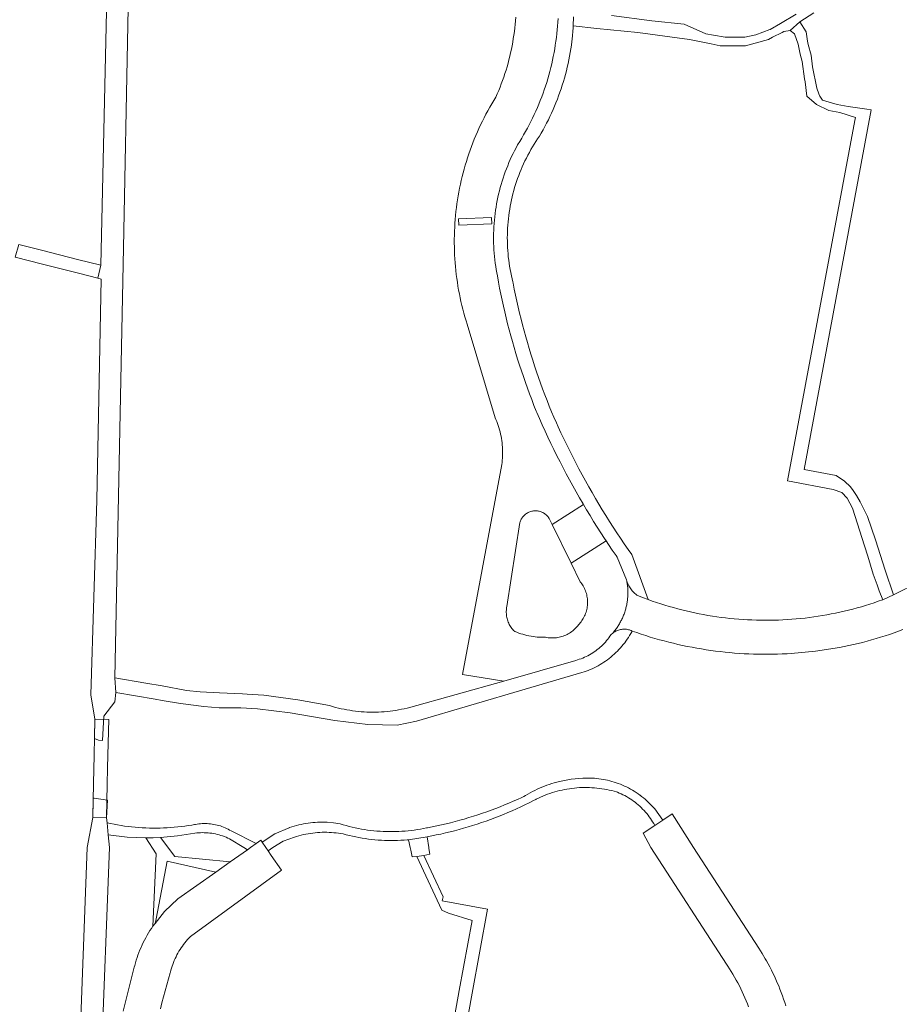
# Model space of a CAD drawing. Extents: x 146402 to 164798, y 455483 to 464134.
# Tile 452 of 575: x 158660 to 158783, y 460728 to 460866. Entities that reach past the tile are written whole.
import ezdxf

# ---------------------------------------------------------------- set-up
doc = ezdxf.new("R2010")
doc.units = 0
doc.header["$LTSCALE"] = 0.2
for name, color, linetype, lineweight in [('B-XX-VH-VERHARDING_ASFALT-GV', 252, 'CONTINUOUS', 18), ('B-XX-VH-VERHARDING_BEDRIJFSVLOERPLAAT-GV', 252, 'CONTINUOUS', 18), ('B-XX-VH-VERHARDING_BETONSTRAATSTEEN-GV', 252, 'CONTINUOUS', 18), ('B-XX-VH-VERHARDING_HALFVERHARDING-GV', 252, 'CONTINUOUS', 18), ('B-XX-VH-VERHARDING_STRAATBAKSTEEN-GV', 252, 'CONTINUOUS', 18), ('B-XX-VH-VERHARDING_TEGEL-GV', 252, 'CONTINUOUS', 18)]:
    doc.layers.add(name, color=color, linetype=linetype, lineweight=lineweight)

msp = doc.modelspace()

# ---------------------------------------------------------------- linework, layer by layer
at = {"layer": 'B-XX-VH-VERHARDING_ASFALT-GV'}
for points in [[(158662.8, 460833.795), (158659.607, 460834.604), (158659.113, 460832.819), (158662.924, 460831.851), (158668.005, 460830.562), (158670.688, 460829.882), (158671.144, 460831.678), (158667.871, 460832.51)], [(158672.236, 460767.937), (158670.297, 460767.981), (158670.188, 460762.932), (158670.103, 460758.976), (158669.999, 460754.184), (158671.938, 460754.142), (158672.042, 460758.895), (158672.09, 460761.127), (158672.129, 460762.967)]]:
    msp.add_lwpolyline(points, close=True, dxfattribs=at)
at = {"layer": 'B-XX-VH-VERHARDING_BEDRIJFSVLOERPLAAT-GV'}
msp.add_lwpolyline([(158687.274, 460746.546), (158680.443, 460748.081), (158678.913, 460740.007), (158678.741, 460739.344), (158680.06, 460740.997), (158681.955, 460742.777)], close=True, dxfattribs=at)
at = {"layer": 'B-XX-VH-VERHARDING_BETONSTRAATSTEEN-GV'}
msp.add_lwpolyline([(158726, 460837.488), (158725.969, 460838.363), (158721.345, 460838.198), (158721.376, 460837.324)], close=True, dxfattribs=at)
for points in [[(158785.983, 460787.198), (158782.349, 460785.431), (158780.87, 460784.76), (158780.822, 460784.743), (158780.236, 460784.535), (158779.648, 460784.336), (158779.056, 460784.144), (158778.463, 460783.959), (158777.867, 460783.782), (158777.269, 460783.613), (158776.669, 460783.452), (158776.067, 460783.299), (158775.463, 460783.153), (158774.857, 460783.014), (158774.25, 460782.884), (158773.64, 460782.762), (158773.03, 460782.647), (158772.417, 460782.541), (158771.804, 460782.442), (158771.189, 460782.351), (158770.573, 460782.268), (158769.957, 460782.193), (158769.339, 460782.126), (158768.72, 460782.067), (158768.101, 460782.015), (158767.481, 460781.972), (158766.861, 460781.937), (158766.24, 460781.91), (158765.619, 460781.891), (158764.997, 460781.879), (158764.376, 460781.876), (158763.755, 460781.881), (158763.133, 460781.894), (158762.512, 460781.914), (158761.891, 460781.943), (158761.271, 460781.98), (158760.651, 460782.025), (158760.032, 460782.077), (158759.414, 460782.138), (158758.796, 460782.207), (158758.179, 460782.283), (158757.564, 460782.368), (158756.949, 460782.46), (158756.336, 460782.56), (158755.724, 460782.668), (158755.113, 460782.785), (158754.505, 460782.909), (158753.897, 460783.04), (158753.292, 460783.18), (158752.688, 460783.327), (158752.086, 460783.482), (158751.487, 460783.645), (158750.889, 460783.816), (158750.294, 460783.994), (158749.701, 460784.18), (158749.11, 460784.373), (158748.522, 460784.574), (158747.937, 460784.783), (158747.144, 460785.085), (158746.357, 460785.401), (158746.336, 460785.416), (158746.199, 460785.522), (158746.066, 460785.634), (158745.939, 460785.752), (158745.818, 460785.876), (158745.702, 460786.005), (158745.592, 460786.139), (158745.489, 460786.278), (158745.392, 460786.422), (158745.302, 460786.57), (158745.219, 460786.723), (158745.143, 460786.878), (158745.074, 460787.038), (158745.013, 460787.2), (158744.959, 460787.365), (158744.913, 460787.532), (158744.943, 460787.383), (158744.97, 460787.234), (158744.994, 460787.084), (158745.016, 460786.933), (158745.035, 460786.782), (158745.051, 460786.631), (158745.065, 460786.48), (158745.076, 460786.328), (158745.085, 460786.177), (158745.091, 460786.025), (158745.094, 460785.873), (158745.095, 460785.721), (158745.093, 460785.569), (158745.088, 460785.417), (158745.081, 460785.266), (158745.071, 460785.114), (158745.058, 460784.963), (158745.043, 460784.811), (158745.025, 460784.661), (158745.004, 460784.51), (158744.981, 460784.36), (158744.955, 460784.21), (158744.927, 460784.061), (158744.896, 460783.912), (158744.862, 460783.764), (158744.826, 460783.616), (158744.787, 460783.469), (158744.746, 460783.323), (158744.702, 460783.178), (158744.656, 460783.033), (158744.607, 460782.889), (158744.556, 460782.746), (158744.502, 460782.604), (158744.445, 460782.463), (158744.386, 460782.323), (158744.325, 460782.184), (158744.262, 460782.046), (158744.195, 460781.909), (158744.127, 460781.773), (158744.056, 460781.639), (158743.983, 460781.506), (158743.908, 460781.374), (158743.83, 460781.243), (158743.75, 460781.114), (158743.668, 460780.986), (158743.583, 460780.86), (158743.497, 460780.735), (158743.408, 460780.612), (158743.317, 460780.49), (158743.224, 460780.37), (158743.128, 460780.252), (158743.031, 460780.135), (158742.932, 460780.02), (158743.03, 460780.102), (158743.144, 460780.185), (158743.263, 460780.262), (158743.385, 460780.333), (158743.512, 460780.396), (158743.641, 460780.452), (158743.774, 460780.501), (158743.909, 460780.542), (158744.047, 460780.575), (158744.186, 460780.6), (158744.326, 460780.618), (158744.467, 460780.628), (158744.608, 460780.629), (158744.749, 460780.623), (158744.89, 460780.608), (158745.029, 460780.586), (158745.167, 460780.556), (158745.304, 460780.518), (158745.437, 460780.472), (158745.568, 460780.419), (158745.696, 460780.359), (158746.328, 460780.138), (158746.963, 460779.924), (158747.601, 460779.718), (158748.241, 460779.52), (158748.883, 460779.329), (158749.527, 460779.146), (158750.174, 460778.97), (158750.823, 460778.803), (158751.473, 460778.643), (158752.126, 460778.491), (158752.78, 460778.346), (158753.436, 460778.21), (158754.094, 460778.081), (158754.753, 460777.96), (158755.413, 460777.847), (158756.075, 460777.742), (158756.738, 460777.645), (158757.402, 460777.556), (158758.067, 460777.475), (158758.733, 460777.402), (158759.399, 460777.336), (158760.067, 460777.279), (158760.735, 460777.229), (158761.404, 460777.188), (158762.073, 460777.154), (158762.742, 460777.129), (158763.412, 460777.111), (158764.082, 460777.102), (158764.752, 460777.101), (158765.422, 460777.107), (158766.092, 460777.122), (158766.761, 460777.144), (158767.431, 460777.175), (158768.032, 460777.209), (158771.433, 460777.525), (158774.809, 460778.048), (158775.456, 460778.177), (158776.102, 460778.314), (158776.746, 460778.459), (158777.388, 460778.611), (158778.028, 460778.771), (158778.666, 460778.939), (158779.302, 460779.115), (158779.936, 460779.299), (158780.568, 460779.49), (158781.197, 460779.688), (158781.824, 460779.895), (158782.449, 460780.109), (158783.07, 460780.33), (158783.689, 460780.559)], [(158767.244, 460727.777), (158767.099, 460728.248), (158766.945, 460728.717), (158766.785, 460729.183), (158766.616, 460729.647), (158766.441, 460730.108), (158766.257, 460730.566), (158766.067, 460731.021), (158765.869, 460731.472), (158765.663, 460731.921), (158765.451, 460732.366), (158765.231, 460732.808), (158765.004, 460733.245), (158764.77, 460733.68), (158764.529, 460734.11), (158764.381, 460734.367), (158763.928, 460735.12), (158763.452, 460735.86), (158754.326, 460750), (158751.288, 460754.705), (158749.993, 460753.846), (158749.297, 460753.385), (158748.856, 460753.093), (158747.229, 460752.014), (158748.332, 460750), (158758.915, 460733.64), (158759.1, 460733.37), (158759.355, 460732.985), (158759.603, 460732.595), (158759.844, 460732.202), (158760.079, 460731.804), (158760.306, 460731.403), (158760.527, 460730.997), (158760.74, 460730.588), (158760.947, 460730.175), (158761.146, 460729.759), (158761.338, 460729.339), (158761.523, 460728.916), (158761.7, 460728.49), (158761.87, 460728.061), (158762.032, 460727.629)], [(158679.499, 460727.374), (158679.71, 460728.216), (158679.929, 460729.057), (158680.155, 460729.895), (158680.389, 460730.732), (158680.631, 460731.566), (158680.88, 460732.398), (158680.9, 460732.485), (158680.972, 460732.767), (158681.051, 460733.047), (158681.137, 460733.324), (158681.232, 460733.598), (158681.334, 460733.871), (158681.443, 460734.14), (158681.56, 460734.406), (158681.683, 460734.668), (158681.815, 460734.928), (158681.953, 460735.183), (158682.098, 460735.435), (158682.25, 460735.682), (158682.409, 460735.925), (158682.574, 460736.164), (158682.746, 460736.398), (158682.925, 460736.628), (158683.109, 460736.852), (158683.3, 460737.071), (158683.497, 460737.285), (158683.699, 460737.493), (158696.473, 460746.807), (158695.04, 460748.888), (158694.592, 460749.539), (158694.274, 460750), (158693.757, 460750.749), (158693.576, 460751.011), (158692.912, 460750.542), (158692.148, 460750), (158691.709, 460749.688), (158689.293, 460747.976), (158687.274, 460746.546), (158681.955, 460742.777), (158680.06, 460740.997), (158678.741, 460739.344), (158678.439, 460738.966), (158678.226, 460738.65), (158678.02, 460738.329), (158677.821, 460738.003), (158677.628, 460737.674), (158677.443, 460737.341), (158677.264, 460737.004), (158677.093, 460736.663), (158676.929, 460736.319), (158676.772, 460735.971), (158676.622, 460735.62), (158676.48, 460735.266), (158676.345, 460734.91), (158676.218, 460734.55), (158676.098, 460734.188), (158675.986, 460733.823), (158675.882, 460733.457), (158675.816, 460733.209), (158674.283, 460727.053)]]:
    msp.add_lwpolyline(points, dxfattribs=at)
at = {"layer": 'B-XX-VH-VERHARDING_HALFVERHARDING-GV'}
for points in [[(158737.48, 460866.551), (158737.422, 460865.288), (158740.74, 460864.915), (158746.493, 460864.361), (158753.757, 460863.342), (158756.79, 460862.741), (158758.067, 460862.488), (158761.586, 460862.472), (158764.843, 460863.373), (158765.402, 460863.661), (158766.76, 460864.361), (158766.957, 460864.463), (158767.883, 460864.61), (158769.214, 460865.831), (158771.193, 460867.086)], [(158768.694, 460866.896), (158766.521, 460865.614), (158765.073, 460864.76), (158765.024, 460864.742), (158763.044, 460864.021), (158761.49, 460863.673), (158760.398, 460863.674), (158758.739, 460863.675), (158757.132, 460863.967), (158756.057, 460864.163), (158752.998, 460865.506), (158748.454, 460865.953), (158742.785, 460866.739)], [(158722.103, 460723.319), (158723.241, 460729.578), (158725.378, 460741.329), (158719.053, 460742.515), (158719.157, 460743.075), (158716.461, 460748.891), (158715.461, 460748.739), (158718.996, 460741.195), (158719.903, 460740.781), (158723.226, 460739.757), (158721.424, 460729.91), (158718.167, 460711.85)]]:
    msp.add_lwpolyline(points, dxfattribs=at)
at = {"layer": 'B-XX-VH-VERHARDING_STRAATBAKSTEEN-GV'}
for points in [[(158675.512, 460896.677), (158672.563, 460896.708), (158671.144, 460831.678), (158670.688, 460829.882), (158671.2, 460829.718), (158670.613, 460801.114), (158670.588, 460798.743), (158669.735, 460771.425), (158670.297, 460767.981), (158670.239, 460765.292), (158670.801, 460765.07), (158671.374, 460765.024), (158671.532, 460768.422), (158673.08, 460770.45), (158673.239, 460771.75), (158673.105, 460773.803), (158674.302, 460834.148)], [(158721.345, 460838.198), (158725.969, 460838.363), (158726, 460837.488), (158721.376, 460837.324)], [(158744.749, 460780.623), (158744.608, 460780.629), (158744.467, 460780.628), (158744.326, 460780.618), (158744.186, 460780.6), (158744.047, 460780.575), (158743.909, 460780.542), (158743.774, 460780.501), (158743.641, 460780.452), (158743.512, 460780.396), (158743.385, 460780.333), (158743.263, 460780.262), (158743.144, 460780.185), (158743.03, 460780.102), (158742.932, 460780.02), (158742.922, 460780.012), (158742.818, 460779.916), (158742.72, 460779.814), (158742.628, 460779.707), (158742.571, 460779.634), (158742.429, 460779.434), (158742.271, 460779.226), (158742.108, 460779.023), (158741.938, 460778.825), (158741.762, 460778.632), (158741.58, 460778.444), (158741.392, 460778.263), (158741.199, 460778.087), (158741.001, 460777.917), (158740.797, 460777.753), (158740.589, 460777.596), (158740.376, 460777.445), (158740.159, 460777.3), (158739.937, 460777.163), (158739.711, 460777.032), (158739.481, 460776.908), (158739.247, 460776.791), (158739.01, 460776.682), (158738.77, 460776.58), (158738.527, 460776.485), (158738.281, 460776.398), (158738.032, 460776.318), (158737.781, 460776.246), (158727.7, 460773.349), (158714.298, 460769.6), (158714.111, 460769.554), (158713.716, 460769.463), (158713.319, 460769.38), (158712.92, 460769.305), (158712.521, 460769.237), (158712.119, 460769.177), (158711.717, 460769.126), (158711.314, 460769.082), (158710.91, 460769.047), (158710.505, 460769.019), (158710.1, 460768.999), (158709.695, 460768.987), (158709.289, 460768.983), (158708.883, 460768.988), (158708.478, 460769), (158708.073, 460769.02), (158707.668, 460769.048), (158707.264, 460769.084), (158706.861, 460769.128), (158706.459, 460769.181), (158706.058, 460769.24), (158705.658, 460769.308), (158705.26, 460769.384), (158704.863, 460769.468), (158704.468, 460769.559), (158704.074, 460769.658), (158703.199, 460769.898), (158698.771, 460770.72), (158694.026, 460771.385), (158691.654, 460771.517), (158691.03, 460771.545), (158687.804, 460771.691), (158685.074, 460771.822), (158683.149, 460772.043), (158679.75, 460772.656), (158677.452, 460773.07), (158673.105, 460773.803), (158673.239, 460771.75), (158678.75, 460770.8), (158679.741, 460770.629), (158682.333, 460770.182), (158685.569, 460769.786), (158687.717, 460769.609), (158690.761, 460769.569), (158693.133, 460769.46), (158697.699, 460768.884), (158703.967, 460767.817), (158708.623, 460767.241), (158712.696, 460767.157), (158715.435, 460767.74), (158730.685, 460772.199), (158738.649, 460774.528), (158738.944, 460774.623), (158739.236, 460774.726), (158739.525, 460774.836), (158739.811, 460774.954), (158740.095, 460775.079), (158740.374, 460775.212), (158740.651, 460775.351), (158740.924, 460775.498), (158741.192, 460775.652), (158741.457, 460775.812), (158741.718, 460775.979), (158741.974, 460776.153), (158742.225, 460776.334), (158742.472, 460776.521), (158742.714, 460776.714), (158742.951, 460776.914), (158743.182, 460777.119), (158743.408, 460777.331), (158743.629, 460777.548), (158743.844, 460777.771), (158744.053, 460777.999), (158744.256, 460778.233), (158744.453, 460778.472), (158744.644, 460778.716), (158744.828, 460778.964), (158745.006, 460779.218), (158745.178, 460779.476), (158745.342, 460779.738), (158745.5, 460780.004), (158745.651, 460780.275), (158745.696, 460780.359), (158745.568, 460780.419), (158745.437, 460780.472), (158745.304, 460780.518), (158745.167, 460780.556), (158745.029, 460780.586), (158744.89, 460780.608)], [(158739.765, 460759.732), (158739.452, 460759.735), (158739.139, 460759.729), (158738.826, 460759.716), (158738.79, 460759.714), (158737.122, 460759.566), (158735.476, 460759.254), (158735.12, 460759.164), (158734.767, 460759.066), (158734.416, 460758.961), (158734.067, 460758.848), (158733.72, 460758.727), (158733.376, 460758.599), (158733.036, 460758.463), (158732.698, 460758.32), (158732.363, 460758.17), (158732.032, 460758.012), (158731.704, 460757.848), (158731.38, 460757.676), (158731.06, 460757.497), (158730.744, 460757.311), (158730.516, 460757.171), (158730.216, 460757.03), (158729.613, 460756.751), (158729.007, 460756.481), (158728.397, 460756.217), (158727.784, 460755.961), (158727.168, 460755.712), (158726.55, 460755.471), (158725.928, 460755.237), (158725.303, 460755.011), (158724.676, 460754.792), (158724.047, 460754.581), (158723.414, 460754.377), (158722.78, 460754.181), (158722.143, 460753.993), (158721.504, 460753.812), (158720.862, 460753.639), (158720.219, 460753.474), (158719.574, 460753.317), (158718.927, 460753.167), (158718.278, 460753.025), (158717.627, 460752.891), (158716.975, 460752.765), (158716.852, 460752.738), (158716.422, 460752.652), (158715.991, 460752.572), (158715.558, 460752.501), (158715.124, 460752.438), (158714.689, 460752.383), (158714.253, 460752.335), (158713.817, 460752.296), (158713.38, 460752.264), (158712.942, 460752.24), (158712.504, 460752.225), (158712.065, 460752.218), (158711.627, 460752.218), (158711.188, 460752.226), (158710.75, 460752.243), (158710.313, 460752.267), (158709.875, 460752.3), (158709.439, 460752.34), (158709.003, 460752.389), (158708.568, 460752.445), (158708.135, 460752.509), (158707.702, 460752.581), (158707.271, 460752.661), (158706.842, 460752.749), (158706.414, 460752.845), (158705.988, 460752.948), (158705.564, 460753.059), (158705.142, 460753.178), (158704.722, 460753.305), (158703.806, 460753.447), (158702.883, 460753.528), (158702.55, 460753.542), (158702.216, 460753.548), (158701.883, 460753.546), (158701.55, 460753.537), (158701.217, 460753.519), (158700.884, 460753.493), (158700.552, 460753.459), (158700.222, 460753.417), (158699.892, 460753.368), (158699.563, 460753.31), (158699.236, 460753.245), (158698.911, 460753.172), (158698.588, 460753.091), (158698.266, 460753.002), (158697.947, 460752.905), (158697.63, 460752.801), (158697.569, 460752.78), (158697.543, 460752.771), (158695.571, 460751.907), (158693.757, 460750.749), (158694.274, 460750), (158694.592, 460749.539), (158695.255, 460749.999), (158696.713, 460750.891), (158698.326, 460751.455), (158698.612, 460751.546), (158698.929, 460751.638), (158699.247, 460751.722), (158699.568, 460751.799), (158699.89, 460751.868), (158700.214, 460751.929), (158700.54, 460751.982), (158700.866, 460752.028), (158701.194, 460752.065), (158701.522, 460752.094), (158701.851, 460752.116), (158702.18, 460752.129), (158702.51, 460752.135), (158702.84, 460752.132), (158703.169, 460752.122), (158703.498, 460752.103), (158703.827, 460752.076), (158704.155, 460752.042), (158704.482, 460752), (158704.808, 460751.949), (158705.132, 460751.891), (158705.571, 460751.775), (158706.013, 460751.666), (158706.456, 460751.566), (158706.901, 460751.473), (158707.348, 460751.388), (158707.796, 460751.311), (158708.245, 460751.242), (158708.696, 460751.18), (158709.147, 460751.127), (158709.6, 460751.081), (158710.052, 460751.044), (158710.506, 460751.014), (158710.96, 460750.993), (158711.415, 460750.979), (158711.869, 460750.974), (158712.324, 460750.976), (158712.778, 460750.987), (158713.233, 460751.005), (158713.686, 460751.032), (158714.125, 460751.065), (158714.226, 460751.074), (158714.328, 460751.083), (158716.919, 460751.496), (158717.566, 460751.619), (158718.212, 460751.751), (158718.856, 460751.889), (158719.498, 460752.036), (158720.139, 460752.191), (158720.777, 460752.353), (158721.413, 460752.523), (158722.048, 460752.701), (158722.68, 460752.887), (158723.31, 460753.08), (158723.937, 460753.281), (158724.562, 460753.489), (158725.185, 460753.705), (158725.805, 460753.929), (158726.422, 460754.16), (158727.036, 460754.398), (158727.647, 460754.644), (158728.255, 460754.898), (158728.86, 460755.159), (158729.462, 460755.427), (158730.06, 460755.702), (158730.656, 460755.984), (158731.247, 460756.274), (158731.835, 460756.571), (158732.158, 460756.738), (158732.213, 460756.766), (158732.529, 460756.92), (158732.849, 460757.067), (158733.172, 460757.207), (158733.498, 460757.34), (158733.827, 460757.465), (158734.158, 460757.583), (158734.493, 460757.693), (158734.829, 460757.795), (158735.168, 460757.89), (158735.509, 460757.977), (158735.852, 460758.056), (158736.197, 460758.127), (158736.543, 460758.191), (158736.89, 460758.246), (158737.239, 460758.294), (158737.589, 460758.334), (158737.939, 460758.366), (158738.29, 460758.39), (158738.642, 460758.405), (158738.994, 460758.413), (158739.345, 460758.413), (158739.697, 460758.405), (158740.049, 460758.389), (158740.4, 460758.365), (158740.75, 460758.333), (158741.1, 460758.293), (158741.448, 460758.245), (158741.796, 460758.189), (158742.142, 460758.125), (158742.486, 460758.054), (158742.829, 460757.974), (158743.17, 460757.887), (158743.509, 460757.792), (158743.623, 460757.747), (158743.887, 460757.639), (158744.149, 460757.522), (158744.407, 460757.398), (158744.661, 460757.268), (158744.911, 460757.13), (158745.158, 460756.985), (158745.4, 460756.833), (158745.638, 460756.675), (158745.872, 460756.51), (158746.1, 460756.339), (158746.324, 460756.161), (158746.543, 460755.977), (158746.757, 460755.787), (158746.965, 460755.591), (158747.168, 460755.389), (158747.365, 460755.182), (158747.556, 460754.969), (158747.741, 460754.751), (158747.92, 460754.528), (158748.092, 460754.3), (158748.258, 460754.067), (158748.418, 460753.83), (158748.571, 460753.589), (158748.717, 460753.343), (158748.856, 460753.093), (158749.297, 460753.385), (158749.993, 460753.846), (158748.867, 460755.404), (158747.512, 460756.767), (158747.272, 460756.968), (158747.027, 460757.163), (158746.811, 460757.326), (158746.776, 460757.352), (158746.521, 460757.534), (158746.262, 460757.71), (158745.998, 460757.879), (158745.73, 460758.041), (158745.458, 460758.197), (158745.182, 460758.345), (158744.902, 460758.486), (158744.619, 460758.621), (158744.332, 460758.747), (158744.043, 460758.867), (158743.75, 460758.979), (158743.455, 460759.083), (158743.157, 460759.18), (158742.856, 460759.27), (158742.554, 460759.351), (158742.249, 460759.425), (158741.943, 460759.491), (158741.635, 460759.549), (158741.326, 460759.6), (158741.015, 460759.642), (158740.704, 460759.677), (158740.391, 460759.703), (158740.078, 460759.722)], [(158672.498, 460753.346), (158672.01, 460753.45), (158672.184, 460751.772), (158674.811, 460751.458), (158677.454, 460751.346), (158678.471, 460751.357), (158679.488, 460751.398), (158681.905, 460751.615), (158684.3, 460752.002), (158684.339, 460752.007), (158684.6, 460752.036), (158684.861, 460752.058), (158685.124, 460752.072), (158685.387, 460752.077), (158685.649, 460752.075), (158685.912, 460752.064), (158686.174, 460752.046), (158686.435, 460752.019), (158686.696, 460751.985), (158686.955, 460751.943), (158687.213, 460751.893), (158687.469, 460751.835), (158687.723, 460751.769), (158687.976, 460751.695), (158688.226, 460751.614), (158688.473, 460751.526), (158688.717, 460751.429), (158688.959, 460751.326), (158689.197, 460751.215), (158691.179, 460750), (158691.709, 460749.688), (158692.148, 460750), (158692.912, 460750.542), (158689.405, 460752.315), (158689.202, 460752.436), (158688.995, 460752.55), (158688.785, 460752.657), (158688.571, 460752.757), (158688.353, 460752.849), (158688.133, 460752.934), (158687.91, 460753.012), (158687.684, 460753.082), (158687.457, 460753.144), (158687.227, 460753.198), (158686.995, 460753.245), (158686.762, 460753.284), (158686.528, 460753.315), (158686.293, 460753.338), (158686.058, 460753.353), (158685.821, 460753.36), (158685.585, 460753.359), (158685.349, 460753.35), (158685.114, 460753.333), (158684.879, 460753.308), (158684.645, 460753.275), (158684.412, 460753.234), (158684.259, 460753.203), (158683.9, 460753.141), (158683.407, 460753.062), (158682.914, 460752.991), (158682.419, 460752.928), (158681.924, 460752.873), (158681.427, 460752.826), (158680.93, 460752.787), (158680.432, 460752.756), (158679.934, 460752.733), (158679.436, 460752.718), (158678.937, 460752.711), (158678.438, 460752.712), (158677.94, 460752.721), (158677.442, 460752.738), (158676.944, 460752.763), (158676.446, 460752.796), (158675.949, 460752.837), (158675.453, 460752.886), (158674.957, 460752.943), (158674.463, 460753.008), (158673.97, 460753.08), (158673.478, 460753.161), (158672.987, 460753.249)], [(158681.522, 460748.755), (158679.488, 460751.398), (158678.471, 460751.357), (158677.454, 460751.346), (158678.911, 460749.104), (158678.439, 460738.966), (158678.741, 460739.344), (158678.913, 460740.007), (158680.443, 460748.081), (158687.274, 460746.546), (158689.293, 460747.976)]]:
    msp.add_lwpolyline(points, close=True, dxfattribs=at)
for points in [[(158729.349, 460866.492), (158729.314, 460865.987), (158729.271, 460865.484), (158729.22, 460864.981), (158729.161, 460864.479), (158729.094, 460863.977), (158729.019, 460863.477), (158728.936, 460862.979), (158728.845, 460862.481), (158728.747, 460861.985), (158728.64, 460861.491), (158728.526, 460860.999), (158728.404, 460860.508), (158728.274, 460860.019), (158728.137, 460859.533), (158727.992, 460859.049), (158727.839, 460858.567), (158727.679, 460858.087), (158727.511, 460857.61), (158727.335, 460857.136), (158727.152, 460856.665), (158726.962, 460856.196), (158726.764, 460855.731), (158726.559, 460855.269), (158726.269, 460854.798), (158725.986, 460854.323), (158725.709, 460853.845), (158725.44, 460853.362), (158725.178, 460852.875), (158724.923, 460852.385), (158724.675, 460851.891), (158724.434, 460851.393), (158724.2, 460850.892), (158723.973, 460850.387), (158723.754, 460849.88), (158723.543, 460849.369), (158723.338, 460848.856), (158723.141, 460848.339), (158722.952, 460847.819), (158722.77, 460847.297), (158722.596, 460846.773), (158722.429, 460846.245), (158722.27, 460845.716), (158722.119, 460845.184), (158721.975, 460844.65), (158721.839, 460844.115), (158721.711, 460843.577), (158721.591, 460843.037), (158721.479, 460842.496), (158721.374, 460841.953), (158721.277, 460841.409), (158721.188, 460840.863), (158721.107, 460840.316), (158721.034, 460839.768), (158720.969, 460839.219), (158720.912, 460838.669), (158720.863, 460838.118), (158720.821, 460837.567), (158720.788, 460837.015), (158720.763, 460836.463), (158720.745, 460835.91), (158720.736, 460835.358), (158720.735, 460834.805), (158720.742, 460834.252), (158720.756, 460833.699), (158720.779, 460833.147), (158720.81, 460832.595), (158720.848, 460832.043), (158720.895, 460831.492), (158720.95, 460830.942), (158721.012, 460830.393), (158721.083, 460829.845), (158721.161, 460829.297), (158721.247, 460828.751), (158721.342, 460828.206), (158721.444, 460827.663), (158721.554, 460827.121), (158721.672, 460826.581), (158721.797, 460826.043), (158721.931, 460825.506), (158722.072, 460824.972), (158722.22, 460824.439), (158722.377, 460823.909), (158722.532, 460823.41), (158726.465, 460810.29), (158726.568, 460810.054), (158726.685, 460809.769), (158726.795, 460809.481), (158726.896, 460809.191), (158726.991, 460808.898), (158727.078, 460808.602), (158727.157, 460808.304), (158727.228, 460808.005), (158727.291, 460807.703), (158727.347, 460807.4), (158727.394, 460807.096), (158727.434, 460806.791), (158727.466, 460806.485), (158727.49, 460806.177), (158727.506, 460805.87), (158727.514, 460805.562), (158727.513, 460805.254), (158727.505, 460804.946), (158727.489, 460804.639), (158727.465, 460804.332), (158727.433, 460804.025), (158727.393, 460803.72), (158721.873, 460774.268), (158727.7, 460773.349), (158737.781, 460776.246), (158738.032, 460776.318), (158738.281, 460776.398), (158738.527, 460776.485), (158738.77, 460776.58), (158739.01, 460776.682), (158739.247, 460776.791), (158739.481, 460776.908), (158739.711, 460777.032), (158739.937, 460777.163), (158740.159, 460777.3), (158740.376, 460777.445), (158740.589, 460777.596), (158740.797, 460777.753), (158741.001, 460777.917), (158741.199, 460778.087), (158741.392, 460778.263), (158741.58, 460778.444), (158741.762, 460778.632), (158741.938, 460778.825), (158742.108, 460779.023), (158742.271, 460779.226), (158742.429, 460779.434), (158742.571, 460779.634), (158742.628, 460779.707), (158742.72, 460779.814), (158742.818, 460779.916), (158742.922, 460780.012), (158742.932, 460780.02), (158743.031, 460780.135), (158743.128, 460780.252), (158743.224, 460780.37), (158743.317, 460780.49), (158743.408, 460780.612), (158743.497, 460780.735), (158743.583, 460780.86), (158743.668, 460780.986), (158743.75, 460781.114), (158743.83, 460781.243), (158743.908, 460781.374), (158743.983, 460781.506), (158744.056, 460781.639), (158744.127, 460781.773), (158744.195, 460781.909), (158744.262, 460782.046), (158744.325, 460782.184), (158744.386, 460782.323), (158744.445, 460782.463), (158744.502, 460782.604), (158744.556, 460782.746), (158744.607, 460782.889), (158744.656, 460783.033), (158744.702, 460783.178), (158744.746, 460783.323), (158744.787, 460783.469), (158744.826, 460783.616), (158744.862, 460783.764), (158744.896, 460783.912), (158744.927, 460784.061), (158744.955, 460784.21), (158744.981, 460784.36), (158745.004, 460784.51), (158745.025, 460784.661), (158745.043, 460784.811), (158745.058, 460784.963), (158745.071, 460785.114), (158745.081, 460785.266), (158745.088, 460785.417), (158745.093, 460785.569), (158745.095, 460785.721), (158745.094, 460785.873), (158745.091, 460786.025), (158745.085, 460786.177), (158745.076, 460786.328), (158745.065, 460786.48), (158745.051, 460786.631), (158745.035, 460786.782), (158745.016, 460786.933), (158744.994, 460787.084), (158744.97, 460787.234), (158744.943, 460787.383), (158744.913, 460787.532), (158743.573, 460790.751), (158743.442, 460790.94), (158742.899, 460791.731), (158742.363, 460792.526), (158742.038, 460793.015), (158737.132, 460789.878), (158738.42, 460787.256), (158738.498, 460787.158), (158738.611, 460787.005), (158738.717, 460786.847), (158738.817, 460786.685), (158738.909, 460786.519), (158738.995, 460786.349), (158739.073, 460786.176), (158739.145, 460785.999), (158739.208, 460785.82), (158739.264, 460785.638), (158739.313, 460785.454), (158739.353, 460785.269), (158739.386, 460785.081), (158739.411, 460784.892), (158739.428, 460784.703), (158739.437, 460784.513), (158739.438, 460784.323), (158739.431, 460784.133), (158739.416, 460783.943), (158739.392, 460783.754), (158739.361, 460783.566), (158739.323, 460783.38), (158739.276, 460783.196), (158739.222, 460783.013), (158739.16, 460782.833), (158739.09, 460782.656), (158739.014, 460782.482), (158738.929, 460782.312), (158738.838, 460782.145), (158738.74, 460781.982), (158738.635, 460781.823), (158738.524, 460781.669), (158738.406, 460781.519), (158738.282, 460781.375), (158738.176, 460781.23), (158738.055, 460781.079), (158737.929, 460780.933), (158737.796, 460780.792), (158737.658, 460780.657), (158737.514, 460780.527), (158737.365, 460780.404), (158737.211, 460780.287), (158737.053, 460780.177), (158736.89, 460780.073), (158736.723, 460779.976), (158736.551, 460779.886), (158736.377, 460779.803), (158736.199, 460779.727), (158736.018, 460779.659), (158735.834, 460779.599), (158735.648, 460779.546), (158735.46, 460779.5), (158735.271, 460779.463), (158735.08, 460779.433), (158734.888, 460779.412), (158734.695, 460779.398), (158734.502, 460779.392), (158734.308, 460779.395), (158734.115, 460779.405), (158733.923, 460779.424), (158733.731, 460779.45), (158733.541, 460779.484), (158733.274, 460779.483), (158732.978, 460779.49), (158732.681, 460779.505), (158732.386, 460779.527), (158732.091, 460779.558), (158731.796, 460779.597), (158731.503, 460779.643), (158731.212, 460779.698), (158730.922, 460779.76), (158730.633, 460779.83), (158730.347, 460779.908), (158730.063, 460779.993), (158729.781, 460780.086), (158729.502, 460780.187), (158729.226, 460780.295), (158729.18, 460780.338), (158729.058, 460780.461), (158728.942, 460780.589), (158728.832, 460780.722), (158728.728, 460780.861), (158728.631, 460781.004), (158728.54, 460781.151), (158728.456, 460781.303), (158728.38, 460781.458), (158728.31, 460781.616), (158728.248, 460781.778), (158728.194, 460781.942), (158728.147, 460782.108), (158728.108, 460782.277), (158728.077, 460782.447), (158728.053, 460782.619), (158728.038, 460782.791), (158728.03, 460782.964), (158728.031, 460783.137), (158728.04, 460783.31), (158728.056, 460783.482), (158728.081, 460783.653), (158728.113, 460783.823), (158729.953, 460795.611), (158729.977, 460795.686), (158730.023, 460795.812), (158730.077, 460795.935), (158730.139, 460796.055), (158730.207, 460796.171), (158730.282, 460796.283), (158730.364, 460796.39), (158730.451, 460796.492), (158730.545, 460796.588), (158730.644, 460796.679), (158730.749, 460796.764), (158730.858, 460796.842), (158730.972, 460796.914), (158731.09, 460796.979), (158731.211, 460797.037), (158731.336, 460797.087), (158731.464, 460797.13), (158731.593, 460797.166), (158731.725, 460797.193), (158731.858, 460797.213), (158731.992, 460797.225), (158732.127, 460797.229), (158732.261, 460797.224), (158732.395, 460797.212), (158732.528, 460797.192), (158732.66, 460797.164), (158732.79, 460797.128), (158732.917, 460797.084), (158733.042, 460797.034), (158733.163, 460796.975), (158733.281, 460796.91), (158733.394, 460796.838), (158733.503, 460796.759), (158733.608, 460796.674), (158733.706, 460796.582), (158733.8, 460796.486), (158733.887, 460796.383), (158733.968, 460796.276), (158734.043, 460796.164), (158734.469, 460795.297), (158738.862, 460798.106), (158738.798, 460798.215), (158738.316, 460799.044), (158737.841, 460799.878), (158737.372, 460800.715), (158736.911, 460801.556), (158736.457, 460802.401), (158736.01, 460803.25), (158735.57, 460804.102), (158735.138, 460804.959), (158734.712, 460805.818), (158734.293, 460806.681), (158733.882, 460807.548), (158733.478, 460808.418), (158733.082, 460809.291), (158732.692, 460810.168), (158732.31, 460811.048), (158732.235, 460811.231), (158731.914, 460812.028), (158731.601, 460812.828), (158731.295, 460813.63), (158730.997, 460814.435), (158730.707, 460815.244), (158730.423, 460816.054), (158730.148, 460816.868), (158729.88, 460817.684), (158729.619, 460818.502), (158729.366, 460819.323), (158729.121, 460820.146), (158728.884, 460820.971), (158728.654, 460821.799), (158728.432, 460822.628), (158728.218, 460823.46), (158728.011, 460824.293), (158727.812, 460825.129), (158727.622, 460825.966), (158727.438, 460826.805), (158727.263, 460827.646), (158727.095, 460828.488), (158726.936, 460829.332), (158726.784, 460830.177), (158726.699, 460830.615), (158726.619, 460831.072), (158726.546, 460831.53), (158726.481, 460831.99), (158726.424, 460832.451), (158726.375, 460832.912), (158726.334, 460833.375), (158726.301, 460833.838), (158726.276, 460834.301), (158726.259, 460834.765), (158726.25, 460835.229), (158726.249, 460835.693), (158726.256, 460836.157), (158726.271, 460836.622), (158726.294, 460837.085), (158726.325, 460837.548), (158726.364, 460838.011), (158726.411, 460838.473), (158726.466, 460838.933), (158726.528, 460839.393), (158726.599, 460839.852), (158726.677, 460840.31), (158726.764, 460840.766), (158726.858, 460841.22), (158726.96, 460841.673), (158727.07, 460842.124), (158727.188, 460842.573), (158727.313, 460843.02), (158727.446, 460843.465), (158727.587, 460843.907), (158727.736, 460844.347), (158727.891, 460844.784), (158728.055, 460845.219), (158728.226, 460845.65), (158728.404, 460846.079), (158728.589, 460846.504), (158728.782, 460846.926), (158728.983, 460847.345), (158729.19, 460847.76), (158729.404, 460848.172), (158729.626, 460848.58), (158729.913, 460849.036), (158730.192, 460849.495), (158730.465, 460849.959), (158730.731, 460850.427), (158730.99, 460850.899), (158731.242, 460851.374), (158731.487, 460851.853), (158731.725, 460852.336), (158731.956, 460852.823), (158732.179, 460853.312), (158732.395, 460853.805), (158732.604, 460854.301), (158732.805, 460854.8), (158732.999, 460855.302), (158733.185, 460855.807), (158733.364, 460856.315), (158733.535, 460856.825), (158733.698, 460857.338), (158733.854, 460857.853), (158734.003, 460858.37), (158734.143, 460858.89), (158734.276, 460859.411), (158734.401, 460859.935), (158734.519, 460860.46), (158734.628, 460860.987), (158734.73, 460861.516), (158734.823, 460862.045), (158734.909, 460862.577), (158734.987, 460863.109), (158735.057, 460863.643), (158735.12, 460864.177), (158735.174, 460864.713), (158735.22, 460865.249), (158735.258, 460865.786), (158735.288, 460866.323)], [(158671.173, 460719.801), (158672.368, 460750), (158672.184, 460751.772), (158672.01, 460753.45), (158671.938, 460754.142), (158672.049, 460756.653), (158670.19, 460756.902), (158670.058, 460756.895), (158669.999, 460754.184), (158669.23, 460750), (158668.088, 460719.834)]]:
    msp.add_lwpolyline(points, dxfattribs=at)
at = {"layer": 'B-XX-VH-VERHARDING_TEGEL-GV'}
msp.add_lwpolyline([(158735.288, 460866.323), (158735.258, 460865.786), (158735.22, 460865.249), (158735.174, 460864.713), (158735.12, 460864.177), (158735.057, 460863.643), (158734.987, 460863.109), (158734.909, 460862.577), (158734.823, 460862.045), (158734.73, 460861.516), (158734.628, 460860.987), (158734.519, 460860.46), (158734.401, 460859.935), (158734.276, 460859.411), (158734.143, 460858.89), (158734.003, 460858.37), (158733.854, 460857.853), (158733.698, 460857.338), (158733.535, 460856.825), (158733.364, 460856.315), (158733.185, 460855.807), (158732.999, 460855.302), (158732.805, 460854.8), (158732.604, 460854.301), (158732.395, 460853.805), (158732.179, 460853.312), (158731.956, 460852.823), (158731.725, 460852.336), (158731.487, 460851.853), (158731.242, 460851.374), (158730.99, 460850.899), (158730.731, 460850.427), (158730.465, 460849.959), (158730.192, 460849.495), (158729.913, 460849.036), (158729.626, 460848.58), (158729.404, 460848.172), (158729.19, 460847.76), (158728.983, 460847.345), (158728.782, 460846.926), (158728.589, 460846.504), (158728.404, 460846.079), (158728.226, 460845.65), (158728.055, 460845.219), (158727.891, 460844.784), (158727.736, 460844.347), (158727.587, 460843.907), (158727.446, 460843.465), (158727.313, 460843.02), (158727.188, 460842.573), (158727.07, 460842.124), (158726.96, 460841.673), (158726.858, 460841.22), (158726.764, 460840.766), (158726.677, 460840.31), (158726.599, 460839.852), (158726.528, 460839.393), (158726.466, 460838.933), (158726.411, 460838.473), (158726.364, 460838.011), (158726.325, 460837.548), (158726.294, 460837.085), (158726.271, 460836.622), (158726.256, 460836.157), (158726.249, 460835.693), (158726.25, 460835.229), (158726.259, 460834.765), (158726.276, 460834.301), (158726.301, 460833.838), (158726.334, 460833.375), (158726.375, 460832.912), (158726.424, 460832.451), (158726.481, 460831.99), (158726.546, 460831.53), (158726.619, 460831.072), (158726.699, 460830.615), (158726.784, 460830.177), (158726.936, 460829.332), (158727.095, 460828.488), (158727.263, 460827.646), (158727.438, 460826.805), (158727.622, 460825.966), (158727.812, 460825.129), (158728.011, 460824.293), (158728.218, 460823.46), (158728.432, 460822.628), (158728.654, 460821.799), (158728.884, 460820.971), (158729.121, 460820.146), (158729.366, 460819.323), (158729.619, 460818.502), (158729.88, 460817.684), (158730.148, 460816.868), (158730.423, 460816.054), (158730.707, 460815.244), (158730.997, 460814.435), (158731.295, 460813.63), (158731.601, 460812.828), (158731.914, 460812.028), (158732.235, 460811.231), (158732.31, 460811.048), (158732.692, 460810.168), (158733.082, 460809.291), (158733.478, 460808.418), (158733.882, 460807.548), (158734.293, 460806.681), (158734.712, 460805.818), (158735.138, 460804.959), (158735.57, 460804.102), (158736.01, 460803.25), (158736.457, 460802.401), (158736.911, 460801.556), (158737.372, 460800.715), (158737.841, 460799.878), (158738.316, 460799.044), (158738.798, 460798.215), (158738.862, 460798.106), (158739.287, 460797.39), (158739.782, 460796.568), (158740.285, 460795.751), (158740.794, 460794.938), (158741.311, 460794.13), (158741.834, 460793.326), (158742.038, 460793.015), (158742.363, 460792.526), (158742.899, 460791.731), (158743.442, 460790.94), (158743.573, 460790.751), (158744.913, 460787.532), (158744.959, 460787.365), (158745.013, 460787.2), (158745.074, 460787.038), (158745.143, 460786.878), (158745.219, 460786.723), (158745.302, 460786.57), (158745.392, 460786.422), (158745.489, 460786.278), (158745.592, 460786.139), (158745.702, 460786.005), (158745.818, 460785.876), (158745.939, 460785.752), (158746.066, 460785.634), (158746.199, 460785.522), (158746.336, 460785.416), (158746.357, 460785.401), (158747.144, 460785.085), (158747.937, 460784.783), (158745.639, 460791.082), (158745.124, 460791.816), (158744.588, 460792.595), (158744.058, 460793.378), (158743.535, 460794.165), (158743.018, 460794.957), (158742.508, 460795.753), (158742.005, 460796.554), (158741.509, 460797.359), (158741.019, 460798.168), (158740.537, 460798.981), (158740.061, 460799.798), (158739.592, 460800.619), (158739.13, 460801.444), (158738.676, 460802.273), (158738.228, 460803.106), (158737.787, 460803.942), (158737.354, 460804.783), (158736.927, 460805.626), (158736.508, 460806.474), (158736.096, 460807.325), (158735.691, 460808.179), (158735.293, 460809.037), (158735.062, 460809.561), (158734.722, 460810.348), (158734.39, 460811.137), (158734.065, 460811.929), (158733.748, 460812.725), (158733.438, 460813.523), (158733.135, 460814.325), (158732.84, 460815.129), (158732.553, 460815.936), (158732.273, 460816.745), (158732.001, 460817.557), (158731.736, 460818.372), (158731.479, 460819.189), (158731.229, 460820.008), (158730.987, 460820.83), (158730.753, 460821.654), (158730.527, 460822.48), (158730.308, 460823.308), (158730.097, 460824.138), (158729.894, 460824.97), (158729.698, 460825.804), (158729.511, 460826.64), (158729.331, 460827.477), (158729.159, 460828.316), (158728.995, 460829.157), (158728.945, 460829.35), (158728.839, 460829.784), (158728.74, 460830.219), (158728.65, 460830.656), (158728.567, 460831.095), (158728.492, 460831.535), (158728.425, 460831.977), (158728.366, 460832.419), (158728.315, 460832.862), (158728.272, 460833.307), (158728.236, 460833.752), (158728.209, 460834.197), (158728.19, 460834.643), (158728.179, 460835.089), (158728.175, 460835.536), (158728.18, 460835.982), (158728.193, 460836.429), (158728.214, 460836.874), (158728.242, 460837.32), (158728.279, 460837.765), (158728.324, 460838.209), (158728.376, 460838.652), (158728.437, 460839.094), (158728.505, 460839.536), (158728.582, 460839.975), (158728.666, 460840.414), (158728.758, 460840.85), (158728.858, 460841.286), (158728.966, 460841.719), (158729.081, 460842.15), (158729.204, 460842.579), (158729.335, 460843.006), (158729.473, 460843.43), (158729.62, 460843.852), (158729.773, 460844.271), (158729.934, 460844.688), (158730.102, 460845.101), (158730.278, 460845.511), (158730.462, 460845.918), (158730.652, 460846.322), (158730.85, 460846.722), (158731.054, 460847.119), (158731.266, 460847.512), (158731.485, 460847.901), (158731.711, 460848.286), (158731.944, 460848.667), (158732.183, 460849.044), (158732.429, 460849.416), (158732.682, 460849.784), (158732.946, 460850.237), (158733.203, 460850.694), (158733.453, 460851.155), (158733.696, 460851.62), (158733.932, 460852.088), (158734.161, 460852.56), (158734.382, 460853.035), (158734.596, 460853.513), (158734.803, 460853.995), (158735.003, 460854.48), (158735.195, 460854.968), (158735.379, 460855.459), (158735.556, 460855.952), (158735.726, 460856.448), (158735.888, 460856.947), (158736.042, 460857.448), (158736.189, 460857.951), (158736.328, 460858.457), (158736.459, 460858.965), (158736.582, 460859.474), (158736.698, 460859.986), (158736.806, 460860.499), (158736.906, 460861.013), (158736.998, 460861.53), (158737.083, 460862.047), (158737.159, 460862.566), (158737.227, 460863.086), (158737.265, 460863.401), (158737.407, 460864.974), (158737.422, 460865.288), (158737.48, 460866.551)], dxfattribs=at)
for points in [[(158770.807, 460861.146), (158770.386, 460862.634), (158770.304, 460863.135), (158770.101, 460864.435), (158769.214, 460865.831), (158767.883, 460864.61), (158768.477, 460864.148), (158768.976, 460862.682), (158769.274, 460861.291), (158769.534, 460860.293), (158769.9, 460857.855), (158769.965, 460857.422), (158770.217, 460855.417), (158771.546, 460854.254), (158773.275, 460853.418), (158774.842, 460853.096), (158777.022, 460852.4), (158776.955, 460851.987), (158767.504, 460801.431), (158773.908, 460800.244), (158775.137, 460799.786), (158775.854, 460799.026), (158776.617, 460797.594), (158778.28, 460792.315), (158778.774, 460790.861), (158779.493, 460788.355), (158780.077, 460786.834), (158780.347, 460785.984), (158780.87, 460784.76), (158782.349, 460785.431), (158781.194, 460788.895), (158779.845, 460793.145), (158778.722, 460796.456), (158777.713, 460798.469), (158777.197, 460799.385), (158776.695, 460800.096), (158776.345, 460800.593), (158775.471, 460801.397), (158774.338, 460802.166), (158769.837, 460803.042), (158779.226, 460853.47), (158778.637, 460853.571), (158776.02, 460853.943), (158774.467, 460854.241), (158772.86, 460854.728), (158772.409, 460854.865), (158772.038, 460855.418), (158771.908, 460855.75), (158771.597, 460856.55), (158771.021, 460859.513)], [(158739.287, 460797.39), (158738.862, 460798.106), (158734.469, 460795.297), (158737.132, 460789.878), (158742.038, 460793.015), (158741.834, 460793.326), (158741.311, 460794.13), (158740.794, 460794.938), (158740.285, 460795.751), (158739.782, 460796.568)], [(158717.156, 460749.999), (158716.919, 460751.496), (158714.328, 460751.083), (158714.545, 460750), (158714.619, 460749.636), (158714.811, 460748.688), (158715.461, 460748.739), (158716.461, 460748.891), (158717.311, 460749.042), (158717.178, 460749.875)]]:
    msp.add_lwpolyline(points, close=True, dxfattribs=at)

doc.saveas('drawing.dxf')
